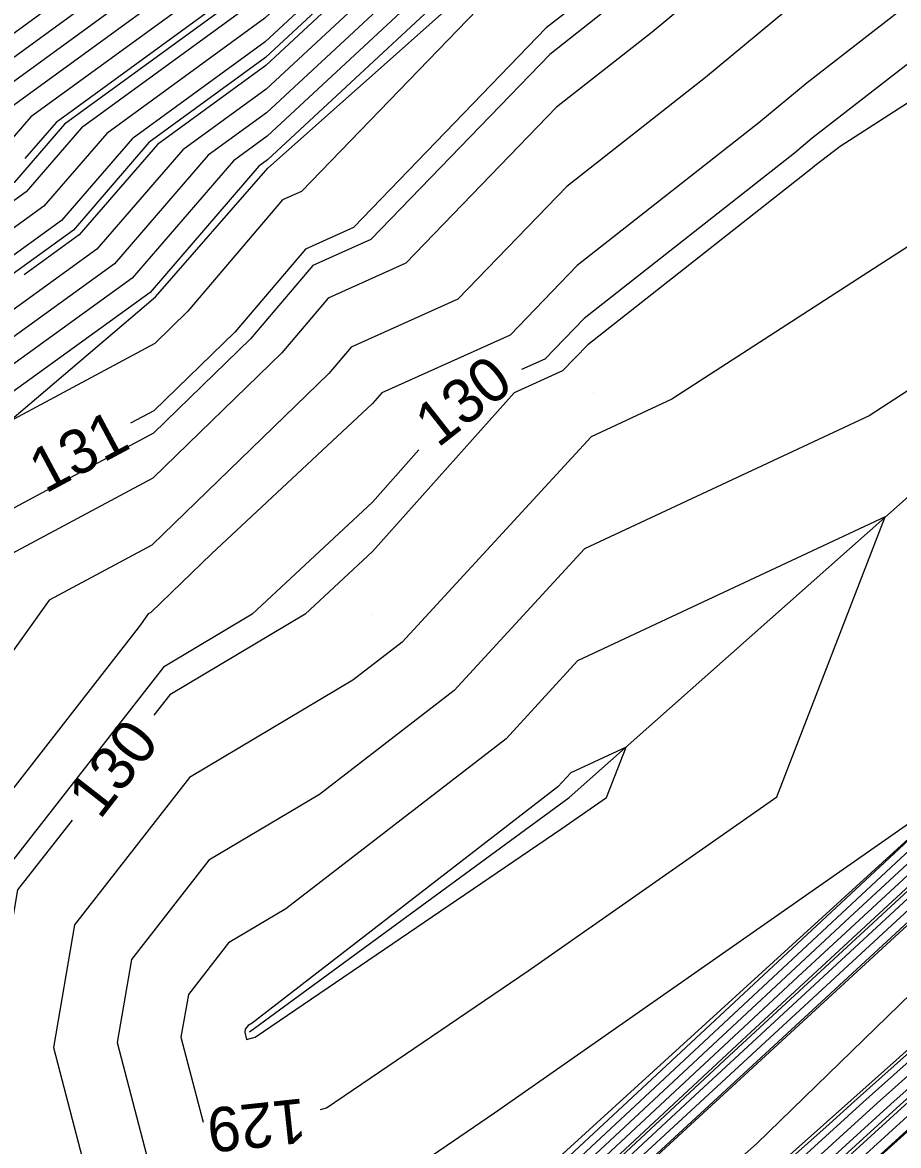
# Model space of a CAD drawing. Extents: x 2354170 to 2357230, y 866100 to 868290.
# Drawn here: x 2355654.2 to 2355693.7, y 866576 to 866626.7 of the extents above; entities that cross this region are included whole.
import ezdxf

# ---------------------------------------------------------------- set-up
doc = ezdxf.new("R2010")
doc.units = 0
for name, color, linetype in [('Default', 7, 'Continuous'), ('DTM Contours Major', 7, 'Continuous'), ('DTM Contours Major Text', 7, 'Continuous'), ('DTM Contours Minor', 7, 'Continuous'), ('DTM Contours Minor Text', 7, 'Continuous'), ('Exist DTM Breakline', 7, 'Continuous'), ('Exist DTM QL2 LIDAR Elevation Point', 7, 'Continuous'), ('Exist DTM Ridgeline', 7, 'Continuous'), ('PH Exist DTM Breakline', 7, 'Continuous')]:
    doc.layers.add(name, color=color, linetype=linetype)

msp = doc.modelspace()

# ---------------------------------------------------------------- linework, layer by layer
at = {"layer": 'Default'}
for points in [[(2355743.102, 866692.952), (2355730.334, 866683.279), (2355729.732, 866682.823), (2355724.937, 866678.79), (2355722.109, 866676.694), (2355710.335, 866668.481), (2355703.904, 866663.68), (2355689.971, 866654.114), (2355685.104, 866650.506), (2355670.507, 866639.25), (2355667.883, 866637.068), (2355664.974, 866634.366), (2355649.981, 866623.444)], [(2355730.895, 866682.901), (2355730.333, 866682.475), (2355725.093, 866678.068), (2355722.003, 866675.778), (2355711.049, 866668.137), (2355703.886, 866662.789), (2355691.007, 866653.947), (2355685.32, 866649.73), (2355671.782, 866639.292), (2355668.564, 866636.615), (2355664.995, 866633.3), (2355651.125, 866623.196), (2355650.37, 866622.321), (2355648.23, 866620.774), (2355632.832, 866607.158), (2355632.178, 866606.55), (2355626.047, 866600.993), (2355625.193, 866600.103), (2355609.498, 866584.811), (2355609.332, 866584.651), (2355607.904, 866583.325), (2355593.124, 866571.933)], [(2355731.536, 866681.78), (2355725.405, 866676.624), (2355721.791, 866673.945), (2355712.478, 866667.449), (2355703.85, 866661.007), (2355693.08, 866653.614), (2355685.752, 866648.18), (2355674.332, 866639.374), (2355669.924, 866635.708), (2355665.037, 866631.169), (2355653.412, 866622.701), (2355651.965, 866621.022), (2355647.862, 866618.057), (2355634.692, 866606.411), (2355632.582, 866604.45), (2355627.475, 866599.821), (2355624.722, 866596.952), (2355611.911, 866584.47), (2355608.103, 866580.809), (2355589.469, 866563.506)], [(2355732.137, 866681.432), (2355725.561, 866675.902), (2355721.684, 866673.028), (2355713.192, 866667.105), (2355703.832, 866660.116), (2355694.117, 866653.447), (2355685.968, 866647.405), (2355675.608, 866639.416), (2355670.605, 866635.255), (2355665.058, 866630.103), (2355654.556, 866622.453), (2355652.763, 866620.372), (2355647.679, 866616.699), (2355635.622, 866606.037), (2355632.784, 866603.4), (2355628.189, 866599.235), (2355624.486, 866595.376), (2355613.118, 866584.3), (2355607.489, 866578.887), (2355590.942, 866563.522)], [(2355733.375, 866681.567), (2355733.143, 866681.391), (2355732.738, 866681.084), (2355725.718, 866675.18), (2355721.578, 866672.112), (2355713.906, 866666.76), (2355703.813, 866659.225), (2355695.153, 866653.28), (2355686.184, 866646.629), (2355676.883, 866639.457), (2355671.285, 866634.802), (2355665.079, 866629.037), (2355655.7, 866622.205), (2355654.293, 866620.573)], [(2355733.94, 866680.389), (2355726.03, 866673.736), (2355721.366, 866670.279), (2355715.335, 866666.072), (2355703.777, 866657.443), (2355697.226, 866652.946), (2355686.616, 866645.079), (2355679.433, 866639.54), (2355672.646, 866633.895), (2355665.121, 866626.906), (2355657.987, 866621.709), (2355655.156, 866618.424), (2355647.128, 866612.624), (2355638.412, 866604.916), (2355633.389, 866600.25), (2355630.33, 866597.477), (2355623.779, 866590.649), (2355616.738, 866583.789), (2355605.646, 866573.124)], [(2355733.339, 866680.737), (2355725.874, 866674.458), (2355721.472, 866671.196), (2355714.621, 866666.416), (2355703.795, 866658.334), (2355696.19, 866653.113), (2355686.4, 866645.854), (2355678.158, 866639.499), (2355671.965, 866634.349), (2355665.1, 866627.971), (2355656.844, 866621.957), (2355654.358, 866619.074), (2355647.311, 866613.982), (2355637.482, 866605.29), (2355633.187, 866601.3), (2355629.616, 866598.063), (2355624.014, 866592.225), (2355615.531, 866583.959), (2355606.26, 866575.045)], [(2355734.542, 866680.041), (2355726.186, 866673.014), (2355721.26, 866669.363), (2355716.049, 866665.728), (2355703.759, 866656.552), (2355698.263, 866652.779), (2355686.832, 866644.303), (2355680.708, 866639.582), (2355673.326, 866633.442), (2355665.142, 866625.84), (2355659.131, 866621.461), (2355655.954, 866617.775), (2355646.944, 866611.265), (2355639.342, 866604.543), (2355633.591, 866599.2), (2355631.044, 866596.892), (2355623.543, 866589.073), (2355617.944, 866583.618), (2355605.032, 866571.203)], [(2355735.744, 866679.346), (2355726.499, 866671.57), (2355721.047, 866667.53), (2355717.478, 866665.04), (2355703.723, 866654.77), (2355700.336, 866652.445), (2355687.264, 866642.753), (2355683.259, 866639.665), (2355674.687, 866632.536), (2355665.184, 866623.708), (2355661.418, 866620.965), (2355657.549, 866616.476), (2355646.576, 866608.548), (2355641.202, 866603.795), (2355633.995, 866597.1), (2355632.472, 866595.72), (2355623.071, 866585.922), (2355620.358, 866583.278), (2355603.803, 866567.361)], [(2355736.345, 866678.998), (2355726.655, 866670.848), (2355720.941, 866666.613), (2355718.192, 866664.696), (2355703.705, 866653.88), (2355701.373, 866652.279), (2355687.48, 866641.978), (2355684.534, 866639.706), (2355675.367, 866632.082), (2355665.205, 866622.643), (2355662.562, 866620.718), (2355658.347, 866615.827), (2355646.393, 866607.19), (2355642.132, 866603.422), (2355634.197, 866596.05), (2355633.186, 866595.134), (2355622.835, 866584.346), (2355621.564, 866583.107), (2355603.189, 866565.439)], [(2355737.548, 866678.303), (2355726.967, 866669.404), (2355720.729, 866664.781), (2355719.62, 866664.007), (2355703.668, 866652.098), (2355703.446, 866651.945), (2355687.912, 866640.427), (2355687.084, 866639.789), (2355676.728, 866631.176), (2355665.247, 866620.511), (2355664.85, 866620.222), (2355659.942, 866614.528), (2355646.025, 866604.473), (2355643.992, 866602.675), (2355634.752, 866594.091), (2355634.685, 866593.954), (2355634.646, 866593.844), (2355627.674, 866582.099), (2355624.498, 866579.662), (2355622.018, 866577.675), (2355606.482, 866562.843)], [(2355738.149, 866677.955), (2355727.123, 866668.683), (2355720.623, 866663.864), (2355720.335, 866663.663), (2355715.372, 866659.958), (2355706.132, 866651.622), (2355704.524, 866650.29), (2355688.997, 866639.829), (2355688.631, 866639.367), (2355688.159, 866639.001), (2355677.787, 866630.374), (2355677.362, 866630.04), (2355666.776, 866619.087), (2355665.922, 866618.703), (2355661.656, 866613.68), (2355660.156, 866612.224), (2355653.57, 866608.698)], [(2355732.424, 866677.407), (2355726.342, 866672.292), (2355721.154, 866668.446), (2355716.763, 866665.384), (2355703.741, 866655.661), (2355699.299, 866652.612), (2355687.048, 866643.528), (2355681.983, 866639.623), (2355674.007, 866632.989), (2355665.163, 866624.774), (2355660.275, 866621.213), (2355656.751, 866617.125), (2355654.266, 866615.33)], [(2355739.104, 866674.239), (2355730.825, 866665.861), (2355727.895, 866663.802), (2355723.317, 866659.606), (2355720.34, 866658.065), (2355712.39, 866650.892), (2355706.703, 866646.183), (2355697.376, 866639.9), (2355693.663, 866635.216), (2355688.878, 866631.495), (2355682.604, 866626.277), (2355678.296, 866622.891), (2355671.488, 866615.846), (2355667.988, 866614.274), (2355665.895, 866611.809), (2355660.068, 866606.157), (2355650.929, 866601.264), (2355647.61, 866596.626), (2355645, 866591.291), (2355641.562, 866581.588), (2355641.151, 866580.006), (2355639.979, 866578.723), (2355635.028, 866575.055)], [(2355734.245, 866673.819), (2355733.238, 866672.971), (2355727.998, 866667.669), (2355727.377, 866667.233), (2355721.66, 866661.993), (2355720.489, 866661.387), (2355709.261, 866651.257), (2355705.613, 866648.236), (2355693.187, 866639.865), (2355691.147, 866637.292), (2355688.519, 866635.248), (2355680.196, 866628.326), (2355677.829, 866626.465), (2355669.132, 866617.467), (2355666.955, 866616.488), (2355663.776, 866612.744), (2355660.112, 866609.19), (2355659.064, 866608.629)], [(2355733.653, 866664.052), (2355728.414, 866660.371), (2355724.974, 866657.218), (2355720.192, 866654.743), (2355715.519, 866650.527), (2355707.792, 866644.13), (2355701.566, 866639.935), (2355696.179, 866633.141), (2355689.238, 866627.743), (2355685.013, 866624.229), (2355678.763, 866619.316), (2355673.843, 866614.226), (2355669.021, 866612.059), (2355668.014, 866610.873), (2355660.024, 866603.123), (2355655.393, 866600.643), (2355649.246, 866592.054), (2355648.438, 866590.403), (2355647.374, 866587.401), (2355645.455, 866580.006), (2355639.979, 866574.013)], [(2355736.48, 866662.244), (2355728.932, 866656.94), (2355726.631, 866654.831), (2355720.043, 866651.421), (2355718.647, 866650.162), (2355708.881, 866642.076), (2355705.756, 866639.971), (2355698.696, 866631.065), (2355689.598, 866623.99), (2355687.422, 866622.181), (2355679.23, 866615.742), (2355676.199, 866612.606), (2355670.413, 866610.006), (2355669.979, 866609.52), (2355662.712, 866602.738), (2355659.98, 866600.089), (2355659.857, 866600.023), (2355659.507, 866599.534), (2355651.397, 866589.139), (2355649.979, 866580.855), (2355649.758, 866580.006), (2355647.42, 866577.447), (2355640.551, 866570.006)], [(2355736.469, 866658.441), (2355729.451, 866653.509), (2355728.288, 866652.443), (2355723.58, 866650.006), (2355719.98, 866647.29), (2355710.118, 866640.145), (2355709.971, 866640.023), (2355709.946, 866640.006), (2355709.818, 866639.844), (2355702.607, 866630.006), (2355699.63, 866626.604), (2355691.096, 866621.123), (2355689.957, 866620.237), (2355689.831, 866620.132), (2355679.697, 866612.167), (2355678.555, 866610.986), (2355676.374, 866610.006), (2355669.979, 866602.834), (2355666.948, 866600.006), (2355660.838, 866596.376), (2355660.115, 866595.45)], [(2355739.98, 866655.836), (2355730.245, 866650.271), (2355729.969, 866650.078), (2355729.946, 866650.056), (2355729.85, 866650.006), (2355719.98, 866642.558), (2355716.457, 866640.006), (2355709.98, 866632.746), (2355707.971, 866630.006), (2355698.915, 866619.657), (2355692.855, 866615.764), (2355683.497, 866609.711), (2355679.858, 866608.008), (2355671.33, 866598.749), (2355669.104, 866597.03), (2355661.721, 866592.645), (2355656.535, 866585.997), (2355655.586, 866580.455), (2355657.729, 866572.256)], [(2355685.259, 866648.742), (2355673.057, 866639.333), (2355669.244, 866636.161), (2355665.016, 866632.234), (2355652.269, 866622.949), (2355651.168, 866621.671), (2355648.046, 866619.416), (2355633.762, 866606.785), (2355632.38, 866605.5), (2355626.761, 866600.407), (2355624.958, 866598.527), (2355610.704, 866584.64), (2355609.616, 866583.594)], [(2355733.306, 866645.078), (2355723.95, 866639.2), (2355720.707, 866636.138), (2355714.103, 866628.418), (2355703.766, 866619.069), (2355698.201, 866612.71), (2355695.92, 866611.244), (2355692.397, 866608.966), (2355679.55, 866602.954), (2355673.672, 866596.572), (2355667.587, 866591.873), (2355662.604, 866588.913), (2355659.104, 866584.427), (2355658.464, 866580.686), (2355660.75, 866571.936)], [(2355684.67, 866638.8), (2355676.048, 866631.629), (2355665.226, 866621.577), (2355663.706, 866620.47), (2355659.144, 866615.177), (2355646.209, 866605.831), (2355643.062, 866603.048), (2355634.398, 866595), (2355633.9, 866594.548), (2355623.928, 866584.155), (2355623.163, 866582.866), (2355622.826, 866582.607), (2355622.563, 866582.397), (2355611.115, 866571.468)], [(2355733.943, 866625.805), (2355719.375, 866612.207), (2355715.403, 866608.538), (2355697.766, 866592.096), (2355691.51, 866586.32), (2355676.075, 866571.946)], [(2355735.658, 866625.645), (2355728.306, 866618.853), (2355721.77, 866612.752), (2355707.597, 866599.661), (2355699.963, 866592.544), (2355684.533, 866578.294), (2355678.11, 866572.313)], [(2355735.869, 866625.259), (2355726.427, 866616.535), (2355722.568, 866612.934), (2355704.995, 866596.701), (2355700.695, 866592.693), (2355682.208, 866575.619)], [(2355736.081, 866624.873), (2355724.548, 866614.218), (2355723.367, 866613.116), (2355702.393, 866593.742), (2355701.428, 866592.842), (2355679.882, 866572.944)], [(2355732.064, 866623.487), (2355720.174, 866612.389), (2355712.801, 866605.579), (2355698.498, 866592.246), (2355689.185, 866583.644), (2355676.754, 866572.068)], [(2355712.896, 866617.531), (2355719.947, 866616.525), (2355722.696, 866615.87), (2355718.577, 866612.026), (2355718.005, 866611.497), (2355697.033, 866591.947), (2355693.836, 866588.995), (2355675.397, 866571.823), (2355670.054, 866566.89), (2355656.769, 866554.529)], [(2355664.824, 866550.177), (2355665.042, 866550.416), (2355666.703, 866552.175), (2355671.872, 866557.826), (2355678.604, 866563.823), (2355694.008, 866577.862), (2355701.944, 866584.931), (2355716.182, 866597.886), (2355725.159, 866605.881), (2355738.364, 866617.88)], [(2355675.332, 866560.228), (2355694.631, 866577.817), (2355698.894, 866581.614), (2355716.749, 866597.86), (2355722.301, 866602.805), (2355738.903, 866617.89)], [(2355681.875, 866567.417), (2355693.385, 866577.907), (2355704.994, 866588.247), (2355715.615, 866597.911), (2355728.017, 866608.957), (2355737.868, 866617.908)], [(2355687.575, 866570.773), (2355695.255, 866577.772), (2355695.844, 866578.298), (2355717.315, 866597.834), (2355719.443, 866599.729), (2355739.42, 866617.881)], [(2355688.419, 866574.607), (2355692.139, 866577.997), (2355711.094, 866594.88), (2355714.482, 866597.963), (2355733.733, 866615.109)], [(2355685.147, 866571.012), (2355692.762, 866577.952), (2355708.044, 866591.564), (2355715.048, 866597.937), (2355730.875, 866612.033)], [(2355693.132, 866604.4), (2355679.243, 866597.9), (2355676.014, 866594.394), (2355666.071, 866586.716), (2355663.488, 866585.182), (2355661.673, 866582.856), (2355661.341, 866580.917), (2355662.34, 866577.094)], [(2355667.631, 866577.66), (2355667.903, 866577.728), (2355677.015, 866583.922), (2355688.234, 866591.768), (2355693.132, 866604.4)], [(2355704.822, 866597.607), (2355699.23, 866592.395), (2355686.859, 866580.969), (2355677.432, 866572.19), (2355663.754, 866559.561), (2355655.59, 866551.965), (2355643.041, 866538.847), (2355636.435, 866531.851), (2355632.918, 866528.171)], [(2355681.429, 866594.012), (2355678.936, 866592.846), (2355678.356, 866592.217), (2355664.554, 866581.559), (2355664.371, 866581.45), (2355664.242, 866581.285), (2355664.219, 866581.148), (2355664.303, 866580.826), (2355664.684, 866580.922), (2355678.536, 866590.337), (2355680.549, 866591.745), (2355681.429, 866594.012)], [(2355671.122, 866574.535), (2355675.495, 866577.507), (2355695.918, 866591.79), (2355696.373, 866592.964), (2355697.418, 866592.84), (2355696.301, 866591.798), (2355696.162, 866591.67), (2355674.718, 866571.701)], [(2355656.425, 866590.72), (2355653.966, 866587.568), (2355652.709, 866580.225), (2355653.752, 866576.233), (2355649.979, 866576.061), (2355644.389, 866570.006), (2355649.979, 866560.315), (2355650.268, 866560.294), (2355650.345, 866558.378), (2355650.944, 866551.272), (2355635.478, 866535.416), (2355633.542, 866543.569), (2355633.555, 866550.005), (2355629.979, 866556.873), (2355626.406, 866553.578), (2355624.811, 866551.903)]]:
    msp.add_lwpolyline(points, dxfattribs=at)
at = {"layer": 'DTM Contours Major'}
for points in [[(2355754.644, 866672.525), (2355750.144, 866670.007), (2355749.98, 866669.938), (2355749.715, 866669.741), (2355739.826, 866662.516), (2355738.366, 866661.039), (2355729.278, 866654.652), (2355727.736, 866653.239), (2355721.49, 866650.006), (2355719.98, 866648.867), (2355715.844, 866645.871), (2355709.608, 866640.707), (2355708.549, 866639.994), (2355703.121, 866633.148), (2355700.818, 866630.006), (2355699.868, 866628.92), (2355697.143, 866627.17), (2355689.837, 866621.488), (2355689.028, 866620.815), (2355679.541, 866613.359), (2355677.77, 866611.526), (2355676.703, 866611.046)], [(2355685.259, 866648.742), (2355673.057, 866639.333), (2355669.244, 866636.161), (2355665.016, 866632.234), (2355652.269, 866622.949), (2355651.168, 866621.671), (2355648.046, 866619.416), (2355633.762, 866606.785), (2355632.38, 866605.5), (2355626.761, 866600.407), (2355624.958, 866598.527), (2355610.704, 866584.64), (2355609.616, 866583.594)], [(2355672.083, 866607.422), (2355669.979, 866605.063), (2355664.56, 866600.006), (2355660.544, 866597.62), (2355653.11, 866588.092), (2355651.75, 866580.148), (2355652.426, 866577.558), (2355649.979, 866577.447), (2355643.109, 866570.006), (2355647.378, 866562.607), (2355639.979, 866562.776), (2355638.821, 866561.163), (2355634.31, 866560.005), (2355639.979, 866558.605), (2355648.679, 866558.706), (2355649.322, 866551.084), (2355646.123, 866547.805)]]:
    msp.add_lwpolyline(points, dxfattribs=at)
at = {"layer": 'DTM Contours Minor'}
for points in [[(2355802.045, 866730.516), (2355799.339, 866728.27), (2355790.122, 866721.406), (2355783.574, 866717.479), (2355777.88, 866713.535), (2355770.814, 866708.338), (2355764.064, 866703.354), (2355752.393, 866694.731), (2355741.634, 866687.556), (2355733.33, 866681.265), (2355732.938, 866680.968), (2355725.77, 866674.939), (2355721.543, 866671.806), (2355714.144, 866666.646), (2355703.807, 866658.928), (2355695.499, 866653.224), (2355686.256, 866646.371), (2355677.308, 866639.471), (2355671.512, 866634.651), (2355665.086, 866628.682), (2355656.081, 866622.122), (2355653.827, 866619.507), (2355647.434, 866614.888), (2355642.42, 866610.454)], [(2355807.654, 866683.2), (2355805.938, 866681.824), (2355796.503, 866674.395), (2355782.48, 866663.157), (2355771.771, 866654.739), (2355759.008, 866644.514), (2355746.77, 866634.915), (2355735.517, 866625.902), (2355729.559, 866620.398), (2355721.238, 866612.631), (2355709.332, 866601.633), (2355699.475, 866592.444), (2355686.084, 866580.078), (2355677.658, 866572.231), (2355663.054, 866558.746), (2355656.408, 866552.562)], [(2355736.946, 866678.651), (2355726.811, 866670.126), (2355720.835, 866665.697), (2355718.906, 866664.351), (2355703.687, 866652.989), (2355702.409, 866652.112), (2355687.696, 866641.202), (2355685.809, 866639.748), (2355676.048, 866631.629), (2355665.226, 866621.577), (2355663.706, 866620.47), (2355659.144, 866615.177), (2355646.209, 866605.831), (2355643.062, 866603.048), (2355634.398, 866595), (2355633.9, 866594.548), (2355623.928, 866584.155), (2355623.163, 866582.866), (2355622.826, 866582.607), (2355622.563, 866582.397), (2355616.902, 866576.992)], [(2355726.585, 866665.205), (2355722.213, 866661.198), (2355720.439, 866660.28), (2355710.304, 866651.135), (2355705.976, 866647.552), (2355694.583, 866639.876), (2355691.986, 866636.6), (2355688.639, 866633.997), (2355680.999, 866627.643), (2355677.985, 866625.274), (2355669.917, 866616.927), (2355667.299, 866615.75), (2355664.482, 866612.433), (2355660.097, 866608.179), (2355647.953, 866601.678), (2355646.519, 866599.674), (2355642.708, 866591.883), (2355639.208, 866582.006), (2355638.2, 866580.308), (2355628.4, 866572.788)], [(2355703.92, 866656.087), (2355703.747, 866655.958), (2355698.954, 866652.668), (2355686.976, 866643.787), (2355681.558, 866639.609), (2355673.78, 866633.14), (2355665.156, 866625.129), (2355659.893, 866621.296), (2355656.485, 866617.342), (2355646.821, 866610.36), (2355639.962, 866604.294), (2355633.726, 866598.5), (2355631.52, 866596.501), (2355623.386, 866588.023), (2355618.749, 866583.505), (2355604.622, 866569.922), (2355597.814, 866563.6), (2355585.099, 866550.405), (2355583.445, 866548.892), (2355579.19, 866544.693), (2355568.263, 866531.96), (2355563.253, 866527.253), (2355557.151, 866521.019)], [(2355737.55, 866640.737), (2355736.703, 866640.046), (2355732.57, 866637.449), (2355722.285, 866627.74), (2355720.693, 866625.879), (2355711.658, 866617.708), (2355719.947, 866616.525), (2355722.696, 866615.87), (2355718.577, 866612.026), (2355718.005, 866611.497), (2355697.033, 866591.947), (2355693.836, 866588.995), (2355675.397, 866571.823), (2355670.054, 866566.89), (2355653.69, 866551.664), (2355647.632, 866545.331), (2355635.557, 866532.544), (2355630.019, 866526.75), (2355614.92, 866510.756), (2355612.548, 866508.273)], [(2355728.222, 866610.554), (2355735.638, 866617.16), (2355736.489, 866617.933), (2355738.732, 866619.931), (2355738.758, 866619.954), (2355755.936, 866633.957), (2355737.087, 866622.996), (2355736.251, 866622.264), (2355729.69, 866615.435), (2355719.274, 866606.275), (2355708.812, 866595.858), (2355695.919, 866584.474), (2355687.313, 866576.11), (2355672.964, 866563.41), (2355665.514, 866556.281), (2355661.412, 866551.896), (2355646.827, 866536.309), (2355638.186, 866530.863), (2355635.181, 866527.597), (2355636.064, 866529.415)], [(2355584.178, 866463.823), (2355591.636, 866473.411), (2355592.219, 866474.139), (2355601.555, 866486.141), (2355620.867, 866506.58), (2355622.131, 866507.973), (2355641.471, 866528.448), (2355642.706, 866529.804), (2355662.07, 866550.308), (2355663.283, 866551.635), (2355668.948, 866557.635), (2355669.347, 866558.071), (2355690.6, 866577.003), (2355691.723, 866578.027), (2355713.127, 866597.091), (2355714.104, 866597.98), (2355723.741, 866606.564)], [(2355586.624, 866462.267), (2355590.819, 866467.51), (2355593.065, 866470.398), (2355603.279, 866483.139), (2355604.151, 866484.26), (2355605.954, 866486.168), (2355624.314, 866506.411), (2355628.233, 866510.56), (2355644.567, 866528.493), (2355650.151, 866534.406), (2355664.882, 866550.527), (2355666.907, 866552.672), (2355671.642, 866557.848), (2355679.694, 866565.021), (2355693.8, 866577.877), (2355702.961, 866586.036), (2355715.993, 866597.894), (2355725.153, 866606.053)], [(2355693.132, 866604.4), (2355679.243, 866597.9), (2355676.014, 866594.394), (2355666.071, 866586.716), (2355663.488, 866585.182), (2355661.673, 866582.856), (2355661.341, 866580.917), (2355662.34, 866577.094)], [(2355667.631, 866577.66), (2355667.903, 866577.728), (2355677.015, 866583.922), (2355688.234, 866591.768), (2355693.132, 866604.4)]]:
    msp.add_lwpolyline(points, dxfattribs=at)
at = {"layer": 'Exist DTM Breakline'}
for points in [[(2355361.743, 866117.945), (2355394.044, 866183.657), (2355433.595, 866257.624), (2355503.452, 866369.345), (2355596.389, 866487.309), (2355657.482, 866552.264), (2355736.192, 866624.67), (2355827.155, 866697.764), (2355869.568, 866728.835), (2355917.569, 866765.212), (2355965.057, 866802.758)], [(2355368.426, 866114.283), (2355394.886, 866169.223), (2355434.213, 866246.388), (2355517.974, 866378.796), (2355601.384, 866486.265), (2355669.136, 866558.092), (2355738.686, 866620.007), (2355814.815, 866681.573), (2355823.796, 866686.804), (2355859.089, 866669.853), (2355910.743, 866643.967)]]:
    msp.add_lwpolyline(points, dxfattribs=at)
at = {"layer": 'Exist DTM QL2 LIDAR Elevation Point'}
for p, q in [((2355689.979, 866620.006), (2355689.979, 866620.006)), ((2355669.979, 866610.006), (2355669.979, 866610.006)), ((2355679.979, 866610.006), (2355679.979, 866610.006)), ((2355659.979, 866600.006), (2355659.979, 866600.006)), ((2355669.979, 866600.006), (2355669.979, 866600.006))]:
    msp.add_line(p, q, dxfattribs=at)
at = {"layer": 'Exist DTM Ridgeline'}
for points in [[(2355359.213, 866119.331), (2355391.053, 866186.519), (2355431.025, 866258.601), (2355499.325, 866371.654), (2355593.685, 866489.44), (2355651.917, 866551.384), (2355734.914, 866627.002), (2355826.445, 866700.139), (2355852.871, 866722.788), (2355915.412, 866769.543), (2355965.686, 866805.255), (2355970.961, 866806.36)], [(2355370.777, 866112.994), (2355397.74, 866167.086), (2355435.798, 866244.685), (2355518.891, 866375.793), (2355604.418, 866484.066), (2355673.042, 866557.712), (2355740.701, 866618.519), (2355815.663, 866679.47), (2355822.993, 866684.568), (2355856.949, 866667.182), (2355908.264, 866642.016)]]:
    msp.add_lwpolyline(points, dxfattribs=at)
at = {"layer": 'PH Exist DTM Breakline'}
for points in [[(2355664.438, 866581.165), (2355678.868, 866591.74), (2355697.77, 866608.515), (2355739.39, 866636.064), (2355767.327, 866656.478), (2355791.924, 866679.148), (2355807.327, 866694.134), (2355827.806, 866708.667), (2355845.365, 866721.777), (2355870.868, 866738.488), (2355895.661, 866757.209), (2355909.465, 866768.144), (2355930.044, 866783.486), (2355943.518, 866793.444)], [(2355634.595, 866593.977), (2355645.69, 866601.992), (2355660.186, 866614.329), (2355665.254, 866620.134), (2355677.26, 866630.822), (2355688.08, 866639.821), (2355703.665, 866651.91), (2355720.585, 866663.542), (2355727.238, 866668.155)]]:
    msp.add_lwpolyline(points, dxfattribs=at)

# ---------------------------------------------------------------- texts
at = {"layer": 'Default'}
for s, rotation, p in [('131', 28.1638, (2355655.211, 866605.432)), ('130', 52.0388, (2355657.678, 866590.7)), ('129', 186.1035, (2355666.878, 866578.167))]:
    msp.add_text(s, height=2, rotation=rotation, dxfattribs=at).set_placement(p)
at = {"layer": 'DTM Contours Major Text'}
msp.add_text('130', height=2, rotation=38.115, dxfattribs=at).set_placement((2355672.932, 866607.49))
at = {"layer": 'DTM Contours Minor Text'}
msp.add_text('129', height=2, rotation=186.1035, dxfattribs=at).set_placement((2355666.878, 866578.167))

doc.saveas('drawing.dxf')
